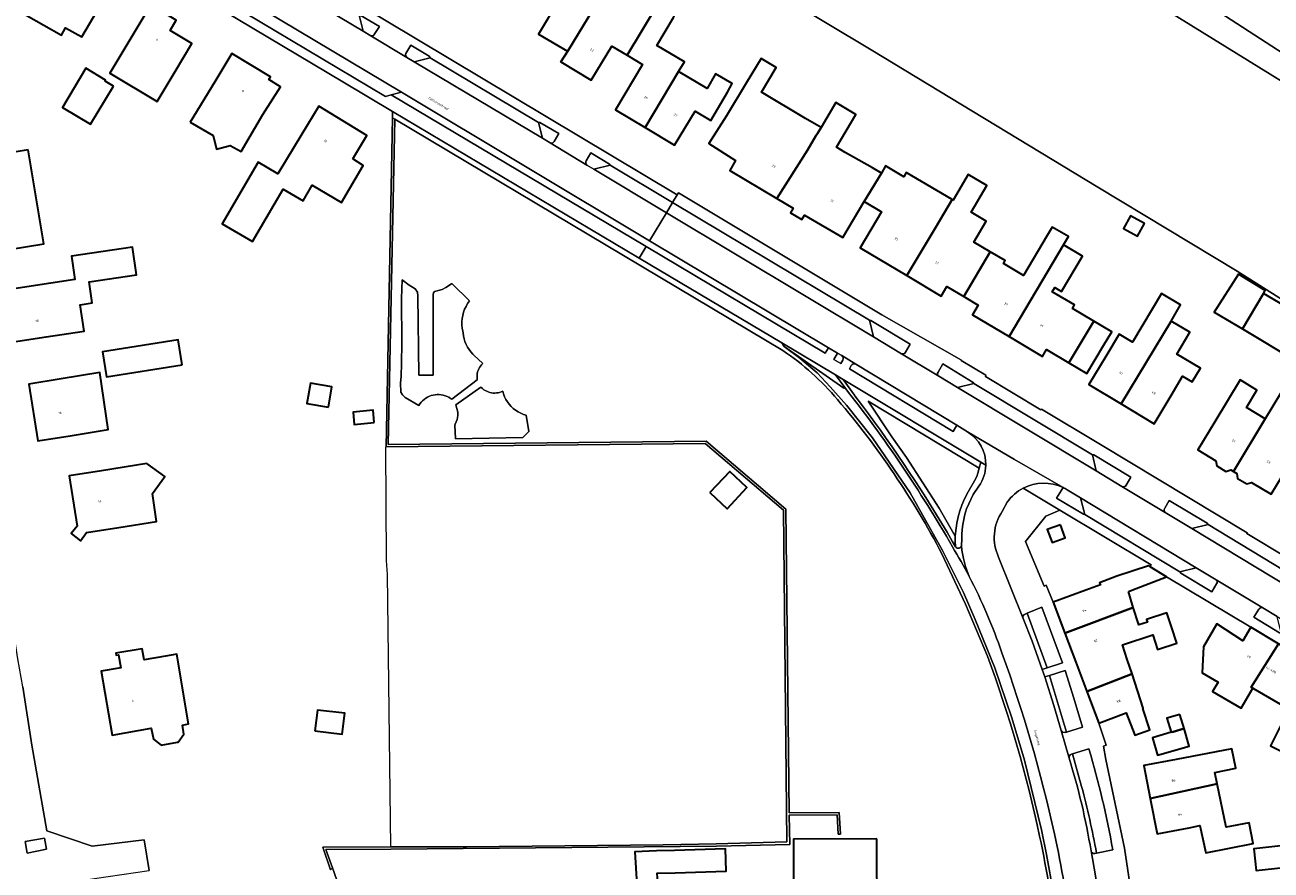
# Model space of a CAD drawing. Header units: metres. Extents: x 197700 to 204338, y 317132 to 325229.
# Tile 389 of 656: x 200008 to 200198, y 320009 to 320138. Entities that reach past the tile are written whole.
import ezdxf
from ezdxf.enums import TextEntityAlignment as Align

# ---------------------------------------------------------------- set-up
doc = ezdxf.new("R2010")
doc.units = ezdxf.units.M
for name, color, linetype, lineweight in [('B-WE-GR-BEPLANTING_CULTUUR_BODEMBEDEKKER-GV', 90, 'Continuous', 18), ('B-WE-GR-BEPLANTING_CULTUUR_BOSPLANTSOEN-GV', 90, 'Continuous', 18), ('B-WE-GR-BEPLANTING_CULTUUR_HEESTERS-GV', 90, 'Continuous', 18), ('B-WE-GR-BEPLANTING_CULTUUR_VASTE PLANTENVAK-GV', 90, 'Continuous', 18), ('B-WE-IE-TERREINAFSCHEIDING_KUNSTMATIG_HEKWERK-G', 20, 'IE-TERREINAFSCHEIDING-KUNSTMATIG', 18), ('B-WE-OG-BEBOUWING-GV', 7, 'Continuous', 35), ('B-WE-OG-BEBOUWING-T18', 10, 'Continuous', 18), ('B-WE-OG-TERREIN_CULTUURSCHEIDING-GV', 7, 'Continuous', 18), ('B-WE-OG-TERREIN_ERF-GV', 7, 'Continuous', 18), ('B-WE-OG-TOPOGRAFIE-T18', 10, 'Continuous', 18), ('B-WE-OG-WATER_GREPPEL-GV', 160, 'Continuous', 18), ('B-WE-VH-VERHARDING_ASFALT-GV', 252, 'Continuous', 18), ('B-WE-VH-VERHARDING_OPEN-GV', 252, 'Continuous', 18), ('B-WE-VH-VERHARDING_SIERBESTRATING-GV', 252, 'Continuous', 18), ('B-WE-VH-VERHARDING_STRAATBAKSTEEN-GV', 252, 'Continuous', 18), ('B-WE-VH-VERHARDING_TEGEL-GV', 252, 'Continuous', 18)]:
    doc.layers.add(name, color=color, linetype=linetype, lineweight=lineweight)
doc.styles.add('NLCS-ISO-M200-T18', font='NLCS-ISO.ttf', dxfattribs={"height": 0.36})
doc.linetypes.add('IE-TERREINAFSCHEIDING-KUNSTMATIG', pattern='A,4,[82,NLCS.SHX,S=0.75,R=90,X=0,Y=0],4,-2', length=10)

msp = doc.modelspace()

# ---------------------------------------------------------------- linework, layer by layer
at = {"layer": 'B-WE-GR-BEPLANTING_CULTUUR_BODEMBEDEKKER-GV'}
msp.add_lwpolyline([(200011.327, 320014.342), (200008.384, 320013.819), (200008.707, 320012.069), (200011.641, 320012.631)], close=True, dxfattribs=at)
at = {"layer": 'B-WE-GR-BEPLANTING_CULTUUR_BOSPLANTSOEN-GV'}
for points in [[(200309.249, 320046.291), (200305.309, 320047.191), (200296.427, 320052.676), (200268.433, 320070.584), (200241.608, 320088.063), (200214.467, 320104.878), (200216.704, 320108.392), (200222.853, 320119.462), (200221.461, 320118.642), (200220.161, 320118.405), (200217.868, 320118.689), (200161.246, 320153.679)], [(200117.214, 320146.608), (200137.336, 320134.503), (200171.913, 320113.565), (200193.155, 320100.783), (200206.016, 320092.665), (200231.35, 320077.251), (200234.083, 320075.603), (200235.913, 320074.507), (200240.975, 320071.477), (200243.128, 320070.214), (200264.945, 320056.865), (200273.143, 320051.871), (200273.245, 320052.041), (200279.271, 320048.409), (200279.152, 320048.211), (200293.413, 320039.523), (200317.654, 320024.531)]]:
    msp.add_lwpolyline(points, dxfattribs=at)
at = {"layer": 'B-WE-GR-BEPLANTING_CULTUUR_HEESTERS-GV'}
for points in [[(200061.614, 320136.88), (200062.392, 320138.09), (200059.481, 320139.8), (200059.281, 320139.79), (200059.894, 320137.382), (200061.099, 320136.658)], [(200070.13, 320133.333), (200069.995, 320133.549), (200067.165, 320135.241), (200066.408, 320133.981)], [(200066.57, 320133.369), (200067.693, 320132.694), (200070.13, 320133.333)], [(200165.155, 320005.963), (200164.101, 320011.854), (200163.338, 320015.621), (200160.71, 320026.231), (200158.784, 320032.668), (200156.216, 320040.321), (200153.235, 320047.694), (200151.428, 320051.764), (200148.233, 320058.195), (200143.284, 320067.009), (200137.566, 320075.346), (200133.617, 320080.335), (200131.127, 320083.139), (200129.117, 320085.304), (200126.478, 320087.54), (200124.104, 320089.316), (200123.739, 320089.854), (200102.008, 320102.778), (200064.395, 320125.148), (200064.377, 320124.176), (200064.725, 320123.969), (200123.896, 320088.694)], [(200089.007, 320120.555), (200089.73, 320121.766), (200086.833, 320123.464), (200086.64, 320123.456), (200087.235, 320121.035)], [(200087.235, 320121.035), (200088.415, 320120.326)], [(200094.035, 320116.95), (200095.086, 320116.319), (200097.564, 320116.923), (200097.457, 320117.104), (200094.6, 320118.827), (200093.909, 320117.594)], [(200142.594, 320088.411), (200143.308, 320089.638), (200137.329, 320093.261), (200137.118, 320093.289), (200137.72, 320090.774)], [(200137.72, 320090.774), (200141.992, 320088.193)], [(200132.862, 320087.903), (200132.242, 320088.274), (200131.684, 320087.303), (200132.753, 320086.729), (200133.025, 320087.219)], [(200134.328, 320086.407), (200134.03, 320085.885), (200149.838, 320076.314), (200150.414, 320077.302), (200134.995, 320086.583)], [(200147.649, 320084.775), (200150.515, 320083.043), (200153.019, 320083.636), (200152.898, 320083.816), (200148.282, 320086.638), (200147.563, 320085.395)], [(200150.238, 320058.75), (200150.179, 320059.646), (200150.186, 320060.081), (200150.174, 320060.386), (200147.731, 320064.629), (200142.742, 320072.392), (200140.512, 320075.544), (200136.904, 320080.962), (200153.816, 320070.757), (200154.064, 320071.659), (200133.072, 320084.272), (200134.818, 320081.899), (200134.876, 320081.758), (200136.013, 320080.271)], [(200176.256, 320068.167), (200176.936, 320069.371), (200171.283, 320072.778), (200171.089, 320072.79), (200171.654, 320070.321), (200175.586, 320067.958)], [(200154.838, 320071.194), (200154.064, 320071.659), (200153.816, 320070.757), (200153.615, 320069.993), (200153.459, 320069.466), (200153.122, 320068.792), (200152.129, 320067.139), (200151.577, 320066.07), (200151.184, 320065.128), (200150.875, 320064.222), (200150.621, 320063.339), (200150.407, 320062.361), (200150.211, 320060.846), (200150.174, 320060.386), (200150.186, 320060.081), (200150.179, 320059.646), (200150.238, 320058.75)], [(200151.913, 320064.565), (200152.932, 320066.734), (200153.766, 320068.02)], [(200166.617, 320067.784), (200165.625, 320066.152), (200169.706, 320063.734), (200169.933, 320063.704), (200169.27, 320066.203)], [(200169.27, 320066.203), (200167.213, 320067.46)], [(200186.262, 320061.542), (200188.738, 320062.159), (200188.562, 320062.365), (200182.808, 320065.8), (200182.126, 320064.624)], [(200182.197, 320063.985), (200186.262, 320061.542)], [(200149.715, 320059.631), (200150.238, 320058.75)], [(200151.128, 320058.95), (200151.147, 320059.224), (200151.18, 320059.671), (200151.186, 320060.169)], [(200148.155, 320057.674), (200151.737, 320050.011), (200155.104, 320042.089)], [(200189.947, 320053.745), (200186.917, 320055.57), (200184.425, 320054.931), (200184.541, 320054.748), (200189.278, 320051.908), (200190.008, 320053.113)], [(200196.463, 320049.225), (200195.694, 320048.025), (200199.624, 320045.647), (200199.845, 320045.619), (200199.27, 320048.127)], [(200199.27, 320048.127), (200197.051, 320049.464)], [(200170.564, 320027.933), (200168.04, 320027.166), (200169.436, 320022.222)], [(200171.705, 320012.065), (200174.192, 320012.573)]]:
    msp.add_lwpolyline(points, dxfattribs=at)
for points in [[(200061.099, 320136.658, 0.3809432), (200061.614, 320136.88)], [(200066.408, 320133.981, 0.2590524), (200066.57, 320133.369)], [(200088.415, 320120.326, 0.4075357), (200089.007, 320120.555)], [(200093.909, 320117.594, 0.4190135), (200094.035, 320116.95)], [(200123.896, 320088.694, -0.0684476), (200132.229, 320081.202)], [(200133.025, 320087.219, 0.3635952), (200132.862, 320087.903)], [(200141.992, 320088.193, 0.3773783), (200142.594, 320088.411)], [(200134.995, 320086.583, 0.4209497), (200134.328, 320086.407)], [(200147.563, 320085.395, 0.3804842), (200147.649, 320084.775)], [(200132.229, 320081.202, -0.0556244), (200148.155, 320057.674)], [(200136.013, 320080.271, -0.0296675), (200149.715, 320059.631)], [(200153.766, 320068.02, 0.1498953), (200154.838, 320071.194)], [(200167.213, 320067.46, 0.0263542), (200166.617, 320067.784)], [(200175.586, 320067.958, 0.4015299), (200176.256, 320068.167)], [(200151.186, 320060.169, -0.076008), (200151.913, 320064.565)], [(200182.126, 320064.624, 0.3984976), (200182.197, 320063.985)], [(200150.238, 320058.75, 0.6967915), (200151.128, 320058.95)], [(200190.008, 320053.113, 0.4667008), (200189.947, 320053.745)], [(200197.051, 320049.464, 0.3911943), (200196.463, 320049.225)], [(200155.104, 320042.089, -0.0356922), (200163.041, 320014.63)], [(200174.192, 320012.573, 0.0262813), (200170.564, 320027.933)], [(200169.436, 320022.222, -0.021188), (200171.705, 320012.065)], [(200163.041, 320014.63, -0.0243559), (200165.693, 319998.355)]]:
    msp.add_lwpolyline(points, format="xyb", dxfattribs=at)
for points in [[(200103.053, 320104.525), (200130.359, 320088.268), (200130.869, 320089.096), (200103.59, 320105.423), (200065.75, 320128.07), (200064.197, 320127.658)], [(200064.128, 320013.001), (200053.748, 320012.971), (200054.952, 320009.497), (200055.242, 320009.787), (200054.24, 320012.622), (200064.129, 320012.651), (200113.771, 320013.126), (200124.943, 320013.391), (200124.846, 320017.838), (200132.161, 320017.89), (200132.314, 320014.926), (200132.664, 320014.944), (200132.494, 320018.242), (200124.842, 320018.188), (200124.355, 320064.495), (200112.184, 320074.855), (200063.735, 320074.347), (200064.725, 320123.969), (200064.377, 320124.176), (200063.421, 320073.994), (200112.056, 320074.504), (200124.007, 320064.331), (200124.526, 320013.769), (200113.744, 320013.476), (200105.626, 320013.306), (200075.662, 320013.022)], [(200161.152, 320048.613), (200164.168, 320040.308), (200166.532, 320041.064), (200163.361, 320049.529)], [(200164.523, 320039.136), (200167.139, 320030.515), (200169.583, 320031.257), (200168.24, 320035.68), (200166.929, 320039.908)]]:
    msp.add_lwpolyline(points, close=True, dxfattribs=at)
at = {"layer": 'B-WE-GR-BEPLANTING_CULTUUR_VASTE PLANTENVAK-GV'}
for points in [[(200065.873, 320099.473), (200065.753, 320096.634), (200065.832, 320089.822), (200065.742, 320086.779), (200065.682, 320084.71), (200065.613, 320083.779), (200065.678, 320082.339), (200065.912, 320081.911), (200066.339, 320081.538), (200068.394, 320080.321), (200068.566, 320080.576), (200068.76, 320080.815), (200068.975, 320081.036), (200069.208, 320081.236), (200069.459, 320081.415), (200069.724, 320081.571), (200070.003, 320081.702), (200070.292, 320081.808), (200070.589, 320081.888), (200070.892, 320081.941), (200071.199, 320081.966), (200071.507, 320081.965), (200071.813, 320081.935), (200072.116, 320081.879), (200072.412, 320081.795), (200072.7, 320081.685), (200072.977, 320081.551), (200073.24, 320081.392), (200073.419, 320081.264), (200077.314, 320084.237), (200077.282, 320084.476), (200077.27, 320084.717), (200077.281, 320084.957), (200077.313, 320085.196), (200077.366, 320085.431), (200077.44, 320085.661), (200077.534, 320085.882), (200077.648, 320086.095), (200077.78, 320086.296), (200077.93, 320086.485), (200078.096, 320086.66), (200078.152, 320086.713), (200076.775, 320087.984), (200076.626, 320088.128), (200076.322, 320088.464), (200076.049, 320088.827), (200075.809, 320089.212), (200075.605, 320089.617), (200075.437, 320090.038), (200075.308, 320090.473), (200075.219, 320090.918), (200075.169, 320091.369), (200075.105, 320091.618), (200075.015, 320092.099), (200074.969, 320092.585), (200074.966, 320093.074), (200075.007, 320093.561), (200075.091, 320094.043), (200075.218, 320094.515), (200075.387, 320094.974), (200075.596, 320095.416), (200075.844, 320095.837), (200076.128, 320096.235), (200073.48, 320098.834), (200073.359, 320098.862), (200072.538, 320098.292), (200071.937, 320097.998), (200070.797, 320097.695), (200070.642, 320097.484), (200070.581, 320097.239), (200070.607, 320084.913), (200068.403, 320084.926), (200068.23, 320097.035), (200068.205, 320097.582), (200067.859, 320098.093), (200067.457, 320098.34), (200066.903, 320098.669)], [(200081.186, 320082.489), (200080.955, 320082.387), (200080.715, 320082.307), (200080.47, 320082.248), (200080.22, 320082.211), (200079.968, 320082.197), (200079.716, 320082.205), (200079.465, 320082.236), (200079.219, 320082.289), (200078.977, 320082.364), (200078.744, 320082.46), (200078.52, 320082.576), (200078.308, 320082.712), (200078.108, 320082.867), (200077.923, 320083.039), (200077.856, 320083.109), (200074.05, 320080.401), (200074.369, 320079.272), (200074.335, 320078.796), (200074.239, 320078.143), (200073.961, 320077.446), (200073.88, 320077.3), (200074.012, 320075.224), (200084.241, 320075.426), (200085.187, 320076.345), (200084.777, 320078.804), (200084.772, 320078.805), (200084.343, 320078.941), (200083.928, 320079.115), (200083.531, 320079.324), (200083.154, 320079.569), (200082.8, 320079.846), (200082.472, 320080.154), (200082.173, 320080.49), (200081.906, 320080.851), (200081.671, 320081.235), (200081.472, 320081.638), (200081.31, 320082.057)], [(200153.816, 320070.757), (200136.904, 320080.962), (200140.512, 320075.544), (200142.742, 320072.392), (200147.731, 320064.629), (200150.174, 320060.386), (200150.211, 320060.846), (200150.407, 320062.361), (200150.621, 320063.339), (200150.875, 320064.222), (200151.184, 320065.128), (200151.577, 320066.07), (200152.129, 320067.139), (200153.122, 320068.792), (200153.459, 320069.466), (200153.615, 320069.993)]]:
    msp.add_lwpolyline(points, close=True, dxfattribs=at)
at = {"layer": 'B-WE-IE-TERREINAFSCHEIDING_KUNSTMATIG_HEKWERK-G'}
for points in [[(200231.35, 320077.251), (200206.016, 320092.665), (200193.155, 320100.783), (200171.913, 320113.565), (200137.336, 320134.503), (200117.214, 320146.608)], [(200063.421, 320073.994), (200064.377, 320124.176)], [(200064.377, 320124.176), (200064.395, 320125.148)], [(200064.725, 320123.969), (200064.377, 320124.176)], [(200123.896, 320088.694), (200064.725, 320123.969)], [(200064.128, 320013.001), (200063.611, 320054.556), (200063.49, 320056.674), (200063.35, 320073.993), (200063.421, 320073.994)], [(200063.421, 320073.994), (200112.056, 320074.504), (200124.007, 320064.331), (200124.526, 320013.769), (200113.744, 320013.476), (200105.626, 320013.306), (200075.662, 320013.022), (200064.128, 320013.001)], [(200155.104, 320042.089), (200151.737, 320050.011), (200148.155, 320057.674)]]:
    msp.add_lwpolyline(points, dxfattribs=at)
for points in [[(200132.229, 320081.202, 0.0684476), (200123.896, 320088.694)], [(200148.155, 320057.674, 0.0556244), (200132.229, 320081.202)], [(200163.041, 320014.63, 0.0356922), (200155.104, 320042.089)], [(200165.693, 319998.355, 0.0243559), (200163.041, 320014.63)]]:
    msp.add_lwpolyline(points, format="xyb", dxfattribs=at)
at = {"layer": 'B-WE-OG-BEBOUWING-GV'}
for points in [[(200010.028, 320142.378), (200008.548, 320139.836), (200013.937, 320136.789), (200014.553, 320137.88), (200017.001, 320136.496), (200019.349, 320140.473), (200021.891, 320144.779), (200015.698, 320148.435), (200014.09, 320145.799), (200012.544, 320146.699)], [(200087.235, 320143.627), (200089.752, 320142.123), (200086.667, 320136.918), (200091.058, 320134.315), (200090.049, 320132.693), (200091.163, 320134.422), (200095.019, 320140.782), (200096.105, 320142.586), (200096.539, 320143.301), (200096.62, 320143.439), (200097.575, 320145.054), (200093.401, 320147.522), (200090.902, 320149), (200090.578, 320149.192), (200089.074, 320146.674)], [(200100.141, 320133.69), (200104.797, 320141.403), (200102.14, 320142.975), (200100.884, 320140.851), (200096.62, 320143.439), (200096.539, 320143.301), (200096.105, 320142.586), (200095.019, 320140.782), (200091.163, 320134.422), (200090.049, 320132.693), (200094.667, 320129.895), (200097.807, 320135.078)], [(200031.246, 320131.206), (200033.817, 320135.494), (200030.475, 320137.498), (200031.389, 320139.052), (200027.524, 320141.369), (200024.953, 320137.081), (200021.298, 320130.985), (200028.518, 320126.656)], [(200104.797, 320141.403), (200100.141, 320133.69), (200102.5, 320132.288), (200098.38, 320125.361), (200102.905, 320122.67), (200108.011, 320131.211), (200108.903, 320132.696), (200104.683, 320135.192), (200107.205, 320139.457), (200107.434, 320139.843)], [(200033.547, 320123.485), (200037.058, 320121.462), (200037.579, 320119.382), (200039.653, 320119.966), (200041.322, 320119.004), (200044.632, 320124.643), (200047.294, 320128.875), (200045.531, 320129.984), (200045.766, 320130.389), (200039.878, 320133.95), (200037.29, 320129.672)], [(200115.285, 320124.477), (200112.591, 320120.265), (200116.68, 320117.65), (200115.788, 320116.113), (200122.984, 320111.845), (200127.63, 320119.246), (200128.941, 320121.434), (200129.176, 320121.779), (200129.711, 320122.683), (200127.353, 320124.077), (200120.637, 320128.049), (200122.886, 320131.853), (200120.594, 320133.208), (200118.298, 320129.432)], [(200021.837, 320129.004), (200020.567, 320129.766), (200020.652, 320129.908), (200017.647, 320131.711), (200014.061, 320125.739), (200018.336, 320123.173)], [(200102.905, 320122.67), (200107.399, 320119.998), (200110.507, 320125.191), (200112.909, 320123.757), (200115.471, 320128.05), (200116.189, 320129.369), (200113.644, 320130.874), (200112.332, 320128.655), (200108.011, 320131.211)], [(200058.316, 320117.907), (200060.483, 320121.487), (200053.141, 320125.928), (200050.552, 320121.65), (200046.918, 320115.646), (200043.902, 320117.402), (200038.437, 320108.018), (200043.06, 320105.326), (200046.326, 320110.934), (200047.705, 320113.301), (200050.749, 320111.528), (200052.127, 320113.895), (200056.632, 320111.271), (200059.92, 320116.915)], [(200122.984, 320111.845), (200125.473, 320110.368), (200125.072, 320109.697), (200126.792, 320108.663), (200127.19, 320109.344), (200133.024, 320105.903), (200136.275, 320111.416), (200138.913, 320115.715), (200137.58, 320116.513), (200133.405, 320118.86), (200132.048, 320119.663), (200135.015, 320124.679), (200131.96, 320126.486), (200129.711, 320122.683), (200129.176, 320121.779), (200128.941, 320121.434), (200127.63, 320119.246)], [(200008.838, 320119.257), (200003.665, 320118.42), (199998.729, 320117.622), (199999.527, 320112.69), (199998.771, 320112.568), (199999.49, 320108.125), (200000.224, 320108.243), (200001.024, 320103.304), (200005.96, 320104.102), (200011.257, 320104.958)], [(200142.811, 320100.1), (200147.208, 320107.486), (200149.72, 320111.686), (200142.715, 320115.829), (200142.334, 320115.184), (200139.567, 320116.821), (200138.913, 320115.715), (200136.275, 320111.416), (200138.924, 320109.818), (200135.671, 320104.342)], [(200149.72, 320111.686), (200147.208, 320107.486), (200142.811, 320100.1), (200148.049, 320096.988), (200148.91, 320098.455), (200151.461, 320096.922), (200155.497, 320103.741), (200153.024, 320105.204), (200154.912, 320108.396), (200152.6, 320109.763), (200155.015, 320113.845), (200152.161, 320115.533), (200149.843, 320111.613)], [(200179.035, 320108.057), (200176.884, 320109.219), (200175.833, 320107.275), (200177.984, 320106.112)], [(200151.461, 320096.922), (200153.67, 320095.595), (200152.806, 320094.143), (200158.385, 320090.822), (200166.663, 320104.779), (200167.417, 320106.054), (200164.951, 320107.512), (200164.197, 320106.237), (200160.591, 320100.14), (200157.522, 320101.955), (200157.78, 320102.391), (200155.497, 320103.741)], [(200008.63, 320098.397), (200003.686, 320097.649), (200004.287, 320093.682), (200006.033, 320093.945), (200006.63, 320090.001), (200011.571, 320090.749), (200017.381, 320091.628), (200016.787, 320095.657), (200018.623, 320095.928), (200018.148, 320099.147), (200025.361, 320100.213), (200024.739, 320104.421), (200015.447, 320103.048), (200015.97, 320099.507)], [(200167.471, 320086.818), (200171.297, 320093.17), (200168.035, 320095.099), (200168.349, 320095.63), (200164.955, 320097.638), (200165.343, 320098.294), (200166.391, 320097.674), (200169.575, 320103.057), (200166.663, 320104.779), (200158.385, 320090.822), (200163.492, 320087.781), (200164.111, 320088.84)], [(200193.948, 320091.984), (200197.16, 320097.374), (200197.398, 320097.826), (200193.348, 320100.344), (200189.648, 320094.547)], [(200173.126, 320087.771), (200170.56, 320083.48), (200175.458, 320080.552), (200183.077, 320093.163), (200184.54, 320095.643), (200181.601, 320097.377), (200177.219, 320089.946), (200175.154, 320091.163)], [(200197.16, 320097.374), (200193.948, 320091.984), (200202.261, 320087.029), (200205.296, 320092.58)], [(200171.297, 320093.17), (200167.471, 320086.818), (200170.215, 320085.166), (200172.793, 320089.45), (200174.052, 320091.541)], [(200183.085, 320081.818), (200184.84, 320084.754), (200186.316, 320083.884), (200187.559, 320085.992), (200183.98, 320088.103), (200185.961, 320091.462), (200183.077, 320093.163), (200175.458, 320080.552), (200180.519, 320077.526)], [(200032.325, 320086.506), (200031.717, 320090.33), (200020.158, 320088.493), (200020.766, 320084.669)], [(200015.234, 320075.689), (200021.04, 320076.62), (200019.763, 320085.314), (200013.876, 320084.37), (200008.939, 320083.578), (200010.331, 320074.902)], [(200054.629, 320080.053), (200055.162, 320083.168), (200051.878, 320083.73), (200051.345, 320080.614)], [(200197.41, 320078.264), (200194.565, 320079.979), (200196.176, 320082.652), (200193.598, 320084.206), (200189.738, 320077.802), (200187.157, 320073.52), (200189.901, 320071.867), (200190.042, 320071.099), (200191.435, 320070.26), (200192.179, 320070.494), (200192.607, 320070.236)], [(200197.41, 320078.264), (200192.607, 320070.236), (200193.078, 320069.952), (200193.219, 320069.185), (200194.612, 320068.346), (200195.356, 320068.579), (200198.329, 320066.787), (200200.91, 320071.07), (200202.894, 320074.363), (200205.601, 320072.73), (200209.663, 320079.469), (200206.667, 320081.275), (200205.194, 320078.832), (200199.737, 320082.123)], [(200061.597, 320077.683), (200061.414, 320079.598), (200058.378, 320079.307), (200058.561, 320077.393)], [(200022.684, 320061.699), (200028.421, 320062.603), (200027.822, 320066.888), (200029.683, 320069.451), (200026.913, 320071.462), (200020.025, 320070.361), (200015.088, 320069.572), (200016.311, 320061.915), (200015.39, 320060.765), (200016.84, 320059.668), (200017.714, 320060.916)], [(200112.778, 320067.013), (200115.389, 320064.565), (200118.405, 320067.782), (200115.795, 320070.23)], [(200166.223, 320062.112), (200164.213, 320061.371), (200164.943, 320059.388), (200166.953, 320060.128)], [(200176.567, 320051.945), (200177.731, 320052.397), (200182.373, 320054.196), (200179.88, 320055.72), (200179.824, 320055.755), (200179.619, 320055.853), (200174.833, 320054.284), (200172.186, 320053.259), (200172.295, 320052.963), (200170.075, 320052.145), (200165.083, 320050.306), (200166.864, 320045.601), (200177.32, 320049.487)], [(200177.32, 320049.487), (200166.864, 320045.601), (200168.543, 320041.165), (200170.23, 320036.706), (200177.122, 320039.368), (200176.4, 320041.572), (200175.674, 320043.79), (200180.298, 320045.332), (200181.026, 320043.108), (200183.955, 320044.067), (200183.198, 320046.378), (200182.442, 320048.689), (200179.336, 320047.672), (200179.462, 320047.286), (200178.179, 320046.866)], [(200195.522, 320037.196), (200195.292, 320037.34), (200199.453, 320043.985), (200195.254, 320046.494), (200194.002, 320044.398), (200190.037, 320047.026), (200188.034, 320043.515), (200187.827, 320039.542), (200190.239, 320038.101), (200189.386, 320036.674), (200193.749, 320034.142)], [(200199.453, 320043.985), (200195.292, 320037.34), (200195.522, 320037.196), (200203.762, 320032.415), (200205.143, 320034.725), (200207.723, 320039.043)], [(200031.623, 320028.948), (200031.73, 320028.99), (200032.587, 320030.168), (200032.348, 320031.586), (200033.285, 320031.744), (200031.492, 320042.364), (200029.783, 320042.075), (200026.523, 320041.503), (200026.242, 320043.215), (200022.221, 320042.524), (200022.271, 320042.228), (200022.616, 320042.287), (200022.955, 320040.316), (200019.959, 320039.801), (200021.633, 320030.061), (200027.616, 320031.089), (200027.944, 320029.406), (200029.128, 320028.524)], [(200172.061, 320031.867), (200176.245, 320033.426), (200177.53, 320030.036), (200179.842, 320030.874), (200178.76, 320034.112), (200178.834, 320034.137), (200177.122, 320039.368), (200170.23, 320036.706)], [(200052.55, 320030.691), (200056.727, 320030.192), (200057.106, 320033.366), (200052.929, 320033.865)], [(200184.435, 320033.194), (200182.453, 320032.619), (200183.076, 320030.471), (200183.4, 320030.565), (200185.058, 320031.046)], [(200183.4, 320030.565), (200183.076, 320030.471), (200180.253, 320029.653), (200181.031, 320026.972), (200185.835, 320028.365), (200185.058, 320031.046)], [(200200.271, 320027.411), (200201.91, 320030.257), (200199.697, 320031.366), (200198.211, 320028.43)], [(200179.905, 320020.394), (200190.123, 320022.633), (200189.756, 320024.34), (200192.958, 320025.027), (200192.341, 320027.972), (200183.853, 320026.337), (200178.943, 320025.391)], [(200190.123, 320022.633), (200179.905, 320020.394), (200180.947, 320014.984), (200185.854, 320015.929), (200187.483, 320016.243), (200188.365, 320012.115), (200195.591, 320013.507), (200194.982, 320016.669), (200191.501, 320015.999)], [(200138.24, 320014.212), (200125.519, 320014.191), (200125.538, 320002.093), (200138.259, 320002.113)], [(200203.908, 320010.243), (200203.545, 320013.571), (200195.702, 320012.715), (200196.065, 320009.388)], [(200104.643, 320012.383), (200101.352, 320012.244), (200101.902, 320003.077), (200105.115, 320003.283), (200104.745, 320008.982), (200107.488, 320009.059), (200115.277, 320009.291), (200115.175, 320012.698), (200107.386, 320012.467)]]:
    msp.add_lwpolyline(points, close=True, dxfattribs=at)
at = {"layer": 'B-WE-OG-TERREIN_CULTUURSCHEIDING-GV'}
for points in [[(200137.038, 320181.151), (200136.303, 320183.246), (200135.592, 320185.169), (200129.885, 320177.688), (200129.524, 320176.295), (200129.864, 320174.961), (200130.624, 320173.872), (200131.823, 320172.93), (200161.246, 320153.679), (200217.868, 320118.689), (200220.161, 320118.405), (200221.461, 320118.642), (200222.853, 320119.462), (200223.661, 320120.72), (200233.99, 320138.799), (200229.948, 320137.522), (200229.383, 320135.548), (200221.318, 320121.513), (200220.308, 320121.374), (200219.303, 320121.556), (200186.192, 320143.069), (200134.38, 320176.138), (200134.276, 320176.891), (200134.488, 320177.369)], [(200133.352, 320083.023), (200131.905, 320084.998), (200123.739, 320089.854), (200124.104, 320089.316), (200133.215, 320082.919)]]:
    msp.add_lwpolyline(points, close=True, dxfattribs=at)
msp.add_lwpolyline([(200186.192, 320143.069), (200219.303, 320121.556), (200220.308, 320121.374), (200221.318, 320121.513), (200229.383, 320135.548), (200229.948, 320137.522), (200229.797, 320137.474), (200229.019, 320139.924)], dxfattribs=at)
at = {"layer": 'B-WE-OG-TERREIN_ERF-GV'}
for points in [[(199994.109, 320180.403), (200107.788, 320112.439), (200107.971, 320112.715), (200138.971, 320094.132), (200151.104, 320087.235), (200151.095, 320087.147), (200154.852, 320084.947), (200154.771, 320084.736), (200163.238, 320079.648), (200163.317, 320079.752), (200172.298, 320074.363), (200194.674, 320060.877), (200194.616, 320060.77), (200200.898, 320057.046), (200214.797, 320048.673), (200214.766, 320048.614), (200221.889, 320044.266), (200233.555, 320037.144), (200233.633, 320037.301), (200265.11, 320018.186), (200303.22, 319995.088), (200307.308, 319992.61)], [(200055.907, 320007.907), (200055.242, 320009.787), (200054.952, 320009.497), (200053.748, 320012.971), (200064.128, 320013.001), (200075.662, 320013.022), (200105.626, 320013.306), (200113.744, 320013.476), (200124.526, 320013.769), (200124.007, 320064.331), (200112.056, 320074.504), (200063.421, 320073.994), (200064.377, 320124.176), (200064.395, 320125.148), (200056.812, 320129.658), (200027.045, 320147.452)], [(200230.047, 320047.813), (200225.635, 320050.465), (200226.279, 320051.536), (200221.779, 320054.241), (200225.231, 320059.985), (200231.931, 320056.055), (200240.975, 320071.477), (200235.913, 320074.507), (200234.083, 320075.603), (200232.637, 320073.204), (200229.904, 320074.851), (200231.35, 320077.251), (200206.016, 320092.665), (200193.155, 320100.783), (200171.913, 320113.565), (200137.336, 320134.503), (200117.214, 320146.608)], [(200107.205, 320139.457), (200104.683, 320135.192), (200108.903, 320132.696), (200108.011, 320131.211), (200112.332, 320128.655), (200113.644, 320130.874), (200116.189, 320129.369), (200115.471, 320128.05), (200112.909, 320123.757), (200110.507, 320125.191), (200107.399, 320119.998), (200102.905, 320122.67), (200098.38, 320125.361), (200102.5, 320132.288), (200100.141, 320133.69), (200097.807, 320135.078), (200094.667, 320129.895), (200090.049, 320132.693), (200091.058, 320134.315), (200086.667, 320136.918), (200089.752, 320142.123)], [(200203.762, 320032.415), (200195.522, 320037.196), (200193.749, 320034.142), (200189.386, 320036.674), (200190.239, 320038.101), (200187.827, 320039.542), (200188.034, 320043.515), (200190.037, 320047.026), (200194.002, 320044.398), (200195.254, 320046.494), (200182.373, 320054.196), (200177.731, 320052.397), (200176.567, 320051.945), (200177.32, 320049.487), (200178.179, 320046.866), (200179.462, 320047.286), (200179.336, 320047.672), (200182.442, 320048.689), (200183.198, 320046.378), (200183.955, 320044.067), (200181.026, 320043.108), (200180.298, 320045.332), (200175.674, 320043.79), (200176.4, 320041.572), (200177.122, 320039.368), (200178.834, 320034.137), (200178.76, 320034.112), (200179.842, 320030.874), (200177.53, 320030.036), (200176.245, 320033.426), (200172.061, 320031.867), (200173.202, 320028.499), (200172.78, 320028.363), (200173.146, 320026.315), (200175.979, 320012.8), (200178.222, 319997.843)], [(200008.051, 320037.419), (200009.426, 320028.524), (200011.706, 320015.44), (200018.576, 320013.119), (200026.511, 320014.097), (200027.315, 320009.39)], [(200200.271, 320027.411), (200198.211, 320028.43), (200199.697, 320031.366)]]:
    msp.add_lwpolyline(points, dxfattribs=at)
for points in [[(200008.548, 320139.836), (200010.028, 320142.378), (200012.544, 320146.699), (200014.09, 320145.799), (200015.698, 320148.435), (200021.891, 320144.779), (200019.349, 320140.473), (200017.001, 320136.496), (200014.553, 320137.88), (200013.937, 320136.789)], [(200024.953, 320137.081), (200027.524, 320141.369), (200031.389, 320139.052), (200030.475, 320137.498), (200033.817, 320135.494), (200031.246, 320131.206), (200028.518, 320126.656), (200021.298, 320130.985)], [(200044.632, 320124.643), (200041.322, 320119.004), (200039.653, 320119.966), (200037.579, 320119.382), (200037.058, 320121.462), (200033.547, 320123.485), (200037.29, 320129.672), (200039.878, 320133.95), (200045.766, 320130.389), (200045.531, 320129.984), (200047.294, 320128.875)], [(200167.471, 320086.818), (200164.111, 320088.84), (200163.492, 320087.781), (200158.385, 320090.822), (200152.806, 320094.143), (200153.67, 320095.595), (200151.461, 320096.922), (200148.91, 320098.455), (200148.049, 320096.988), (200142.811, 320100.1), (200135.671, 320104.342), (200138.924, 320109.818), (200136.275, 320111.416), (200133.024, 320105.903), (200127.19, 320109.344), (200126.792, 320108.663), (200125.072, 320109.697), (200125.473, 320110.368), (200122.984, 320111.845), (200115.788, 320116.113), (200116.68, 320117.65), (200112.591, 320120.265), (200115.285, 320124.477), (200118.298, 320129.432), (200120.594, 320133.208), (200122.886, 320131.853), (200120.637, 320128.049), (200127.353, 320124.077), (200129.711, 320122.683), (200131.96, 320126.486), (200135.015, 320124.679), (200132.048, 320119.663), (200133.405, 320118.86), (200137.58, 320116.513), (200138.913, 320115.715), (200139.567, 320116.821), (200142.334, 320115.184), (200142.715, 320115.829), (200149.72, 320111.686), (200149.843, 320111.613), (200152.161, 320115.533), (200155.015, 320113.845), (200152.6, 320109.763), (200154.912, 320108.396), (200153.024, 320105.204), (200155.497, 320103.741), (200157.78, 320102.391), (200157.522, 320101.955), (200160.591, 320100.14), (200164.197, 320106.237), (200164.951, 320107.512), (200167.417, 320106.054), (200166.663, 320104.779), (200169.575, 320103.057), (200166.391, 320097.674), (200165.343, 320098.294), (200164.955, 320097.638), (200168.349, 320095.63), (200168.035, 320095.099), (200171.297, 320093.17), (200174.052, 320091.541), (200172.793, 320089.45), (200170.215, 320085.166)], [(200020.567, 320129.766), (200021.837, 320129.004), (200018.336, 320123.173), (200014.061, 320125.739), (200017.647, 320131.711), (200020.652, 320129.908)], [(200050.552, 320121.65), (200053.141, 320125.928), (200060.483, 320121.487), (200058.316, 320117.907), (200059.92, 320116.915), (200056.632, 320111.271), (200052.127, 320113.895), (200050.749, 320111.528), (200047.705, 320113.301), (200046.326, 320110.934), (200043.06, 320105.326), (200038.437, 320108.018), (200043.902, 320117.402), (200046.918, 320115.646)], [(200003.665, 320118.42), (200008.838, 320119.257), (200011.257, 320104.958), (200005.96, 320104.102), (200001.024, 320103.304), (200000.224, 320108.243), (199999.49, 320108.125), (199998.771, 320112.568), (199999.527, 320112.69), (199998.729, 320117.622)], [(200179.035, 320108.057), (200177.984, 320106.112), (200175.833, 320107.275), (200176.884, 320109.219)], [(200011.571, 320090.749), (200006.63, 320090.001), (200006.033, 320093.945), (200004.287, 320093.682), (200003.686, 320097.649), (200008.63, 320098.397), (200015.97, 320099.507), (200015.447, 320103.048), (200024.739, 320104.421), (200025.361, 320100.213), (200018.148, 320099.147), (200018.623, 320095.928), (200016.787, 320095.657), (200017.381, 320091.628)], [(200197.16, 320097.374), (200205.296, 320092.58), (200202.261, 320087.029), (200193.948, 320091.984), (200189.648, 320094.547), (200193.348, 320100.344), (200197.398, 320097.826)], [(200175.458, 320080.552), (200170.56, 320083.48), (200173.126, 320087.771), (200175.154, 320091.163), (200177.219, 320089.946), (200181.601, 320097.377), (200184.54, 320095.643), (200183.077, 320093.163), (200185.961, 320091.462), (200183.98, 320088.103), (200187.559, 320085.992), (200186.316, 320083.884), (200184.84, 320084.754), (200183.085, 320081.818), (200180.519, 320077.526)], [(200032.325, 320086.506), (200020.766, 320084.669), (200020.158, 320088.493), (200031.717, 320090.33)], [(200021.04, 320076.62), (200015.234, 320075.689), (200010.331, 320074.902), (200008.939, 320083.578), (200013.876, 320084.37), (200019.763, 320085.314)], [(200051.878, 320083.73), (200055.162, 320083.168), (200054.629, 320080.053), (200051.345, 320080.614)], [(200193.598, 320084.206), (200196.176, 320082.652), (200194.565, 320079.979), (200197.41, 320078.264), (200199.737, 320082.123), (200205.194, 320078.832), (200206.667, 320081.275), (200209.663, 320079.469), (200205.601, 320072.73), (200202.894, 320074.363), (200200.91, 320071.07), (200198.329, 320066.787), (200195.356, 320068.579), (200194.612, 320068.346), (200193.219, 320069.185), (200193.078, 320069.952), (200192.607, 320070.236), (200192.179, 320070.494), (200191.435, 320070.26), (200190.042, 320071.099), (200189.901, 320071.867), (200187.157, 320073.52), (200189.738, 320077.802)], [(200061.597, 320077.683), (200058.561, 320077.393), (200058.378, 320079.307), (200061.414, 320079.598)], [(200028.421, 320062.603), (200022.684, 320061.699), (200017.714, 320060.916), (200016.84, 320059.668), (200015.39, 320060.765), (200016.311, 320061.915), (200015.088, 320069.572), (200020.025, 320070.361), (200026.913, 320071.462), (200029.683, 320069.451), (200027.822, 320066.888)], [(200112.778, 320067.013), (200115.795, 320070.23), (200118.405, 320067.782), (200115.389, 320064.565)], [(200179.619, 320055.853), (200179.824, 320055.755), (200179.88, 320055.72), (200180.051, 320056.024), (200166.135, 320064.339), (200163.967, 320063.428), (200160.879, 320059.54), (200163.728, 320052.777), (200164.015, 320052.898), (200165.083, 320050.306), (200170.075, 320052.145), (200172.295, 320052.963), (200172.186, 320053.259), (200174.833, 320054.284)], [(200166.223, 320062.112), (200166.953, 320060.128), (200164.943, 320059.388), (200164.213, 320061.371)], [(200026.242, 320043.215), (200026.523, 320041.503), (200029.783, 320042.075), (200031.492, 320042.364), (200033.285, 320031.744), (200032.348, 320031.586), (200032.587, 320030.168), (200031.73, 320028.99), (200031.623, 320028.948), (200029.128, 320028.524), (200027.944, 320029.406), (200027.616, 320031.089), (200021.633, 320030.061), (200019.959, 320039.801), (200022.955, 320040.316), (200022.616, 320042.287), (200022.271, 320042.228), (200022.221, 320042.524)], [(200052.55, 320030.691), (200052.929, 320033.865), (200057.106, 320033.366), (200056.727, 320030.192)], [(200182.453, 320032.619), (200184.435, 320033.194), (200185.058, 320031.046), (200185.835, 320028.365), (200181.031, 320026.972), (200180.253, 320029.653), (200183.076, 320030.471)], [(200179.905, 320020.394), (200178.943, 320025.391), (200183.853, 320026.337), (200192.341, 320027.972), (200192.958, 320025.027), (200189.756, 320024.34), (200190.123, 320022.633), (200191.501, 320015.999), (200194.982, 320016.669), (200195.591, 320013.507), (200188.365, 320012.115), (200187.483, 320016.243), (200185.854, 320015.929), (200180.947, 320014.984)], [(200203.908, 320010.243), (200196.065, 320009.388), (200195.702, 320012.715), (200203.545, 320013.571)]]:
    msp.add_lwpolyline(points, close=True, dxfattribs=at)
at = {"layer": 'B-WE-OG-WATER_GREPPEL-GV'}
msp.add_lwpolyline([(200133.352, 320083.023), (200133.215, 320082.919), (200124.104, 320089.316), (200126.478, 320087.54), (200129.117, 320085.304), (200131.127, 320083.139), (200133.617, 320080.335), (200137.566, 320075.346), (200143.284, 320067.009), (200148.233, 320058.195), (200151.428, 320051.764), (200153.235, 320047.694), (200156.216, 320040.321), (200158.784, 320032.668), (200160.71, 320026.231), (200163.338, 320015.621), (200164.101, 320011.854), (200165.155, 320005.963), (200165.875, 320001.075), (200166.03, 319999.66), (200166.137, 319998.631)], dxfattribs=at)
for points in [[(200149.749, 320058.772, 0.0360492), (200133.352, 320083.023)], [(200152.303, 320054.242, 0.0159841), (200149.749, 320058.772)], [(200157.27, 320042.608, 0.0389561), (200152.303, 320054.242)], [(200165.306, 320014.973, 0.0330664), (200157.27, 320042.608)], [(200167.86, 319999.7, 0.0247473), (200165.306, 320014.973)]]:
    msp.add_lwpolyline(points, format="xyb", dxfattribs=at)
at = {"layer": 'B-WE-VH-VERHARDING_ASFALT-GV'}
msp.add_lwpolyline([(200065.75, 320128.07), (200103.59, 320105.423), (200106.145, 320109.693), (200095.086, 320116.319), (200094.035, 320116.95), (200088.415, 320120.326), (200087.235, 320121.035), (200067.693, 320132.694), (200066.57, 320133.369), (200061.099, 320136.658), (200059.894, 320137.382), (200033.486, 320153.103), (200032.454, 320153.719), (199999.734, 320173.292), (199993.093, 320177.303), (199990.485, 320173.062), (200006.655, 320163.398), (200009.187, 320161.885), (200026.989, 320151.244), (200028.315, 320150.45), (200032.139, 320148.16), (200034.025, 320147.03)], close=True, dxfattribs=at)
at = {"layer": 'B-WE-VH-VERHARDING_OPEN-GV'}
for points in [[(200123.896, 320088.694), (200064.725, 320123.969), (200063.735, 320074.347), (200112.184, 320074.855), (200124.355, 320064.495), (200124.842, 320018.188), (200132.494, 320018.242), (200132.664, 320014.944), (200132.314, 320014.926), (200132.161, 320017.89), (200124.846, 320017.838), (200124.943, 320013.391), (200113.771, 320013.126), (200064.129, 320012.651), (200054.24, 320012.622), (200055.242, 320009.787), (200055.907, 320007.907)], [(200155.104, 320042.089), (200151.737, 320050.011), (200148.155, 320057.674)]]:
    msp.add_lwpolyline(points, dxfattribs=at)
for points in [[(200065.873, 320099.473), (200066.903, 320098.669), (200067.457, 320098.34), (200067.859, 320098.093), (200068.205, 320097.582), (200068.23, 320097.035), (200068.403, 320084.926), (200070.607, 320084.913), (200070.581, 320097.239), (200070.642, 320097.484), (200070.797, 320097.695), (200071.937, 320097.998), (200072.538, 320098.292), (200073.359, 320098.862), (200073.48, 320098.834), (200076.128, 320096.235), (200075.844, 320095.837), (200075.596, 320095.416), (200075.387, 320094.974), (200075.218, 320094.515), (200075.091, 320094.043), (200075.007, 320093.561), (200074.966, 320093.074), (200074.969, 320092.585), (200075.015, 320092.099), (200075.105, 320091.618), (200075.169, 320091.369), (200075.219, 320090.918), (200075.308, 320090.473), (200075.437, 320090.038), (200075.605, 320089.617), (200075.809, 320089.212), (200076.049, 320088.827), (200076.322, 320088.464), (200076.626, 320088.128), (200076.775, 320087.984), (200078.152, 320086.713), (200078.096, 320086.66), (200077.93, 320086.485), (200077.78, 320086.296), (200077.648, 320086.095), (200077.534, 320085.882), (200077.44, 320085.661), (200077.366, 320085.431), (200077.313, 320085.196), (200077.281, 320084.957), (200077.27, 320084.717), (200077.282, 320084.476), (200077.314, 320084.237), (200073.419, 320081.264), (200073.24, 320081.392), (200072.977, 320081.551), (200072.7, 320081.685), (200072.412, 320081.795), (200072.116, 320081.879), (200071.813, 320081.935), (200071.507, 320081.965), (200071.199, 320081.966), (200070.892, 320081.941), (200070.589, 320081.888), (200070.292, 320081.808), (200070.003, 320081.702), (200069.724, 320081.571), (200069.459, 320081.415), (200069.208, 320081.236), (200068.975, 320081.036), (200068.76, 320080.815), (200068.566, 320080.576), (200068.394, 320080.321), (200066.339, 320081.538), (200065.912, 320081.911), (200065.678, 320082.339), (200065.613, 320083.779), (200065.682, 320084.71), (200065.742, 320086.779), (200065.832, 320089.822), (200065.753, 320096.634)], [(200081.186, 320082.489), (200081.31, 320082.057), (200081.472, 320081.638), (200081.671, 320081.235), (200081.906, 320080.851), (200082.173, 320080.49), (200082.472, 320080.154), (200082.8, 320079.846), (200083.154, 320079.569), (200083.531, 320079.324), (200083.928, 320079.115), (200084.343, 320078.941), (200084.772, 320078.805), (200084.777, 320078.804), (200085.187, 320076.345), (200084.241, 320075.426), (200074.012, 320075.224), (200073.88, 320077.3), (200073.961, 320077.446), (200074.239, 320078.143), (200074.335, 320078.796), (200074.369, 320079.272), (200074.05, 320080.401), (200077.856, 320083.109), (200077.923, 320083.039), (200078.108, 320082.867), (200078.308, 320082.712), (200078.52, 320082.576), (200078.744, 320082.46), (200078.977, 320082.364), (200079.219, 320082.289), (200079.465, 320082.236), (200079.716, 320082.205), (200079.968, 320082.197), (200080.22, 320082.211), (200080.47, 320082.248), (200080.715, 320082.307), (200080.955, 320082.387)], [(200138.24, 320014.212), (200138.259, 320002.113), (200125.538, 320002.093), (200125.519, 320014.191)], [(200104.643, 320012.383), (200107.386, 320012.467), (200115.175, 320012.698), (200115.277, 320009.291), (200107.488, 320009.059), (200104.745, 320008.982), (200105.115, 320003.283), (200101.902, 320003.077), (200101.352, 320012.244)]]:
    msp.add_lwpolyline(points, close=True, dxfattribs=at)
for points in [[(200132.229, 320081.202, 0.0684476), (200123.896, 320088.694)], [(200148.155, 320057.674, 0.0556244), (200132.229, 320081.202)], [(200163.041, 320014.63, 0.0356922), (200155.104, 320042.089)], [(200165.693, 319998.355, 0.0243559), (200163.041, 320014.63)]]:
    msp.add_lwpolyline(points, format="xyb", dxfattribs=at)
at = {"layer": 'B-WE-VH-VERHARDING_SIERBESTRATING-GV'}
msp.add_lwpolyline([(200005.622, 320006.123), (200018.956, 320008.171), (200027.315, 320009.39), (200026.511, 320014.097), (200018.576, 320013.119), (200011.706, 320015.44), (200009.426, 320028.524), (200008.051, 320037.419), (200007.292, 320041.661), (200003.336, 320066.892), (200000.488, 320085.364), (199999.836, 320089.345), (199997.918, 320089.16), (200005.302, 320043.121), (200006.433, 320036.584), (200006.597, 320035.541)], dxfattribs=at)
msp.add_lwpolyline([(200011.327, 320014.342), (200011.641, 320012.631), (200008.707, 320012.069), (200008.384, 320013.819)], close=True, dxfattribs=at)
at = {"layer": 'B-WE-VH-VERHARDING_STRAATBAKSTEEN-GV'}
for points in [[(200093.909, 320117.594), (200094.6, 320118.827), (200097.457, 320117.104), (200097.564, 320116.923), (200107.072, 320111.242), (200107.788, 320112.439), (199994.109, 320180.403), (199992.889, 320185.265), (199990.471, 320185.679)], [(199992.488, 320177.659), (199993.093, 320177.303), (199999.734, 320173.292), (200002.184, 320173.908), (200031.913, 320156.185), (200032.117, 320156.165), (200034.884, 320154.489), (200034.847, 320154.403), (200059.281, 320139.79), (200059.481, 320139.8), (200062.392, 320138.09), (200061.614, 320136.88)], [(199987.393, 320170.058), (199997.181, 320164.357), (199999.125, 320163.207), (200000.77, 320162.248), (200000.791, 320162.272), (200026.743, 320146.962), (200027.045, 320147.452), (200056.812, 320129.658), (200064.395, 320125.148), (200102.008, 320102.778), (200103.053, 320104.525), (200064.197, 320127.658), (200063.301, 320127.421), (200034.645, 320144.564), (200034.436, 320144.563), (200030.809, 320146.735), (200031.517, 320147.939)], [(200061.099, 320136.658), (200066.57, 320133.369)], [(200066.408, 320133.981), (200067.165, 320135.241), (200069.995, 320133.549), (200070.13, 320133.333), (200086.64, 320123.456), (200086.833, 320123.464), (200089.73, 320121.766), (200089.007, 320120.555)], [(200088.415, 320120.326), (200094.035, 320116.95)], [(200220.99, 320042.762), (200221.889, 320044.266), (200214.766, 320048.614), (200214.797, 320048.673), (200200.898, 320057.046), (200194.616, 320060.77), (200194.674, 320060.877), (200172.298, 320074.363), (200163.317, 320079.752), (200163.238, 320079.648), (200154.771, 320084.736), (200154.852, 320084.947), (200151.095, 320087.147), (200151.104, 320087.235), (200138.971, 320094.132), (200107.971, 320112.715), (200107.788, 320112.439), (200107.072, 320111.242), (200137.118, 320093.289), (200137.329, 320093.261), (200143.308, 320089.638), (200142.594, 320088.411)], [(200150.515, 320083.043), (200147.649, 320084.775), (200141.992, 320088.193), (200137.72, 320090.774), (200106.145, 320109.693), (200103.59, 320105.423), (200130.869, 320089.096), (200132.242, 320088.274), (200132.862, 320087.903), (200134.995, 320086.583), (200150.414, 320077.302), (200152.033, 320076.275), (200159.186, 320072.069), (200166.617, 320067.784)], [(200133.025, 320087.219), (200132.753, 320086.729), (200131.684, 320087.303), (200132.242, 320088.274), (200130.869, 320089.096), (200130.359, 320088.268), (200103.053, 320104.525), (200102.008, 320102.778), (200123.739, 320089.854), (200131.905, 320084.998), (200133.072, 320084.272), (200154.064, 320071.659)], [(200134.995, 320086.583), (200132.862, 320087.903)], [(200141.992, 320088.193), (200147.649, 320084.775)], [(200152.033, 320076.275), (200150.414, 320077.302), (200149.838, 320076.314), (200134.03, 320085.885), (200134.328, 320086.407)], [(200147.563, 320085.395), (200148.282, 320086.638), (200152.898, 320083.816), (200153.019, 320083.636), (200171.089, 320072.79), (200171.283, 320072.778), (200176.936, 320069.371), (200176.256, 320068.167)], [(200136.013, 320080.271), (200134.876, 320081.758), (200134.818, 320081.899), (200133.072, 320084.272), (200131.905, 320084.998), (200133.352, 320083.023)], [(200167.213, 320067.46), (200169.27, 320066.203), (200186.917, 320055.57), (200189.947, 320053.745), (200197.051, 320049.464), (200199.27, 320048.127), (200217.902, 320036.863), (200220.346, 320040.951), (200212.239, 320045.859), (200210.909, 320046.664), (200186.262, 320061.542), (200182.197, 320063.985), (200175.586, 320067.958), (200171.654, 320070.321), (200150.515, 320083.043)], [(200166.617, 320067.784), (200159.186, 320072.069), (200152.033, 320076.275)], [(200154.064, 320071.659), (200154.838, 320071.194)], [(200153.766, 320068.02), (200152.932, 320066.734), (200151.913, 320064.565)], [(200160.529, 320067.689), (200166.135, 320064.339), (200180.051, 320056.024), (200179.88, 320055.72), (200182.373, 320054.196), (200195.254, 320046.494), (200199.453, 320043.985), (200207.723, 320039.043), (200212.485, 320036.127), (200216.169, 320033.924), (200216.96, 320035.288), (200199.845, 320045.619), (200199.624, 320045.647), (200195.694, 320048.025), (200196.463, 320049.225)], [(200190.008, 320053.113), (200189.278, 320051.908), (200184.541, 320054.748), (200184.425, 320054.931), (200169.933, 320063.704), (200169.706, 320063.734), (200165.625, 320066.152), (200166.617, 320067.784)], [(200175.586, 320067.958), (200182.197, 320063.985)], [(200157.352, 320064.157), (200158.103, 320065.564)], [(200182.126, 320064.624), (200182.808, 320065.8), (200188.562, 320062.365), (200188.738, 320062.159), (200210.266, 320049.119), (200210.49, 320049.097), (200213.551, 320047.289), (200212.814, 320046.064)], [(200150.238, 320058.75), (200149.715, 320059.631)], [(200151.186, 320060.169), (200151.18, 320059.671), (200151.147, 320059.224), (200151.128, 320058.95), (200151.202, 320058.223), (200151.419, 320056.979), (200151.747, 320055.758), (200152.303, 320054.242)], [(200152.303, 320054.242), (200151.747, 320055.758), (200151.419, 320056.979), (200151.202, 320058.223), (200151.128, 320058.95)], [(200167.557, 320026.511), (200167.556, 320026.514), (200166.31, 320030.773), (200165.192, 320034.581), (200163.826, 320038.912), (200163.433, 320040.073), (200161.888, 320044.357), (200160.536, 320047.842), (200156.789, 320057.182)], [(200197.051, 320049.464), (200189.947, 320053.745)], [(200166.177, 319950.877), (200171.049, 319950.012), (200171.36, 319951.775), (200171.488, 319952.501), (200172.61, 319959.97), (200173.358, 319967.407), (200173.362, 319967.456), (200173.535, 319969.628), (200173.621, 319971.508), (200173.622, 319971.52), (200173.661, 319972.531), (200173.827, 319976.595), (200173.92, 319980.856), (200173.86, 319984.96), (200173.83, 319986.101), (200173.683, 319990.067), (200173.414, 319994.115), (200173.411, 319994.16), (200173.268, 319996.055), (200173.071, 319997.977), (200172.649, 320001.489), (200172.135, 320004.948), (200171.553, 320008.613), (200170.877, 320012.404)]]:
    msp.add_lwpolyline(points, dxfattribs=at)
for points in [[(200059.281, 320139.79), (200034.847, 320154.403), (200034.208, 320153.255), (200033.896, 320153.059), (200033.486, 320153.103), (200059.894, 320137.382)], [(200065.75, 320128.07), (200034.025, 320147.03), (200034.645, 320144.564), (200063.301, 320127.421), (200064.197, 320127.658)], [(200086.64, 320123.456), (200070.13, 320133.333), (200067.693, 320132.694), (200087.235, 320121.035)], [(200106.145, 320109.693), (200107.072, 320111.242), (200097.564, 320116.923), (200095.086, 320116.319)], [(200107.072, 320111.242), (200106.145, 320109.693), (200137.72, 320090.774), (200137.118, 320093.289)], [(200153.019, 320083.636), (200150.515, 320083.043), (200171.654, 320070.321), (200171.089, 320072.79)], [(200169.27, 320066.203), (200169.933, 320063.704), (200184.425, 320054.931), (200186.917, 320055.57)], [(200210.266, 320049.119), (200188.738, 320062.159), (200186.262, 320061.542), (200210.909, 320046.664)]]:
    msp.add_lwpolyline(points, close=True, dxfattribs=at)
for points in [[(200061.614, 320136.88, -0.3809432), (200061.099, 320136.658)], [(200066.57, 320133.369, -0.2590524), (200066.408, 320133.981)], [(200089.007, 320120.555, -0.4075357), (200088.415, 320120.326)], [(200094.035, 320116.95, -0.4190135), (200093.909, 320117.594)], [(200132.862, 320087.903, -0.3635952), (200133.025, 320087.219)], [(200142.594, 320088.411, -0.3773783), (200141.992, 320088.193)], [(200134.328, 320086.407, -0.4209497), (200134.995, 320086.583)], [(200147.649, 320084.775, -0.3804842), (200147.563, 320085.395)], [(200133.352, 320083.023, -0.0360492), (200149.749, 320058.772)], [(200149.715, 320059.631, 0.0296675), (200136.013, 320080.271)], [(200152.033, 320076.275, -0.2726176), (200154.838, 320071.194)], [(200154.838, 320071.194, 0.2726176), (200152.033, 320076.275)], [(200154.838, 320071.194, -0.1498953), (200153.766, 320068.02)], [(200160.529, 320067.689, -0.236381), (200166.617, 320067.784)], [(200166.617, 320067.784, 0.236381), (200160.529, 320067.689)], [(200158.103, 320065.564, -0.1205274), (200160.529, 320067.689)], [(200166.617, 320067.784, -0.0263542), (200167.213, 320067.46)], [(200176.256, 320068.167, -0.4015299), (200175.586, 320067.958)], [(200151.913, 320064.565, 0.076008), (200151.186, 320060.169)], [(200182.197, 320063.985, -0.3984976), (200182.126, 320064.624)], [(200156.789, 320057.182, -0.2673888), (200157.352, 320064.157)], [(200149.749, 320058.772, -0.0159841), (200152.303, 320054.242)], [(200151.128, 320058.95, -0.6967915), (200150.238, 320058.75)], [(200152.303, 320054.242, -0.0389561), (200157.27, 320042.608)], [(200189.947, 320053.745, -0.4667008), (200190.008, 320053.113)], [(200196.463, 320049.225, -0.3911943), (200197.051, 320049.464)], [(200157.27, 320042.608, -0.0330664), (200165.306, 320014.973)], [(200170.877, 320012.404, 0.0331886), (200167.557, 320026.511)], [(200165.306, 320014.973, -0.0247473), (200167.86, 319999.7)]]:
    msp.add_lwpolyline(points, format="xyb", dxfattribs=at)
at = {"layer": 'B-WE-VH-VERHARDING_TEGEL-GV'}
for points in [[(200160.529, 320067.689, 0.1205274), (200158.103, 320065.564)], [(200157.352, 320064.157, 0.2673888), (200156.789, 320057.182)], [(200160.536, 320047.842, -0.4147819), (200160.809, 320048.471)], [(200160.809, 320048.471, 0.4147819), (200160.536, 320047.842)], [(200167.556, 320026.514, -0.4099203), (200167.891, 320027.121)], [(200167.891, 320027.121, 0.4099203), (200167.556, 320026.514)], [(200167.557, 320026.511, -0.0331886), (200170.877, 320012.404)], [(200170.564, 320027.933, -0.0262813), (200174.192, 320012.573)], [(200171.705, 320012.065, 0.021188), (200169.436, 320022.222)], [(200171.473, 320012.018, -0.4226005), (200170.877, 320012.404)], [(200170.877, 320012.404, 0.4226005), (200171.473, 320012.018)]]:
    msp.add_lwpolyline(points, format="xyb", dxfattribs=at)
for points in [[(200175.125, 319942.326), (200175.912, 319947.141), (200176.496, 319952.572), (200177.731, 319961.901), (200178.397, 319971.214), (200178.604, 319971.195), (200178.915, 319982.212), (200178.75, 319988.048), (200178.222, 319997.843), (200175.979, 320012.8), (200173.146, 320026.315), (200172.78, 320028.363), (200173.202, 320028.499), (200172.061, 320031.867), (200170.23, 320036.706), (200168.543, 320041.165), (200166.864, 320045.601), (200165.083, 320050.306), (200164.015, 320052.898), (200163.728, 320052.777), (200160.879, 320059.54), (200163.967, 320063.428), (200166.135, 320064.339), (200160.529, 320067.689)], [(200158.103, 320065.564), (200157.352, 320064.157)], [(200156.789, 320057.182), (200160.536, 320047.842)], [(200160.809, 320048.471), (200161.152, 320048.613), (200163.361, 320049.529), (200166.532, 320041.064), (200164.168, 320040.308), (200163.433, 320040.073), (200163.826, 320038.912), (200164.523, 320039.136), (200166.929, 320039.908), (200168.24, 320035.68), (200169.583, 320031.257), (200167.139, 320030.515), (200166.918, 320030.448), (200166.533, 320030.494), (200166.31, 320030.773), (200167.556, 320026.514)], [(200160.536, 320047.842), (200161.888, 320044.357), (200163.433, 320040.073), (200164.168, 320040.308), (200161.152, 320048.613)], [(200161.152, 320048.613), (200160.809, 320048.471)], [(200167.556, 320026.514), (200167.557, 320026.511)], [(200167.891, 320027.121), (200168.04, 320027.166), (200170.564, 320027.933)], [(200169.436, 320022.222), (200168.04, 320027.166), (200167.891, 320027.121)], [(200170.877, 320012.404), (200171.553, 320008.613), (200172.135, 320004.948)], [(200174.192, 320012.573), (200171.705, 320012.065), (200171.473, 320012.018)], [(200171.473, 320012.018), (200171.705, 320012.065)]]:
    msp.add_lwpolyline(points, dxfattribs=at)
msp.add_lwpolyline([(200164.523, 320039.136), (200163.826, 320038.912), (200165.192, 320034.581), (200166.31, 320030.773), (200166.533, 320030.494), (200166.918, 320030.448), (200167.139, 320030.515)], close=True, dxfattribs=at)

# ---------------------------------------------------------------- texts
at = {"layer": 'B-WE-OG-BEBOUWING-T18', "style": 'NLCS-ISO-M200-T18'}
for s, rotation, p in [('6', 329.1, (200028.526, 320136.105)), ('23', 328.8, (200094.779, 320134.504)), ('8', 328.9, (200041.596, 320128.237)), ('25', 329.3, (200103.03, 320127.25)), ('27', 329.3, (200107.54, 320124.568)), ('10', 328.9, (200054.146, 320120.645)), ('29', 329.4, (200122.486, 320116.791)), ('31', 329.5, (200131.371, 320111.522)), ('35', 329.3, (200141.182, 320105.72)), ('37', 329.3, (200147.371, 320102.044)), ('39', 329.3, (200157.897, 320095.768)), ('18', 8.6, (200010.189, 320093.215)), ('41', 329.3, (200163.358, 320092.516)), ('47', 329.2, (200175.452, 320085.216)), ('49', 329.2, (200180.432, 320082.238)), ('16', 9.1, (200013.695, 320079.186)), ('51', 329, (200192.611, 320074.904)), ('53', 329, (200197.95, 320071.686)), ('14', 9, (200019.759, 320065.686)), ('94', 20.7, (200169.841, 320049.035)), ('92', 20.7, (200171.586, 320044.426)), ('40', 329.2, (200194.951, 320042.015)), ('42-42B', 329.2, (200198.313, 320040.006)), ('4', 9.7, (200024.797, 320035.269)), ('88', 20.7, (200175.074, 320035.206)), ('86', 10.9, (200183.449, 320023.144)), ('84', 10.9, (200184.451, 320017.941))]:
    msp.add_text(s, height=0.36, rotation=rotation, dxfattribs=at).set_placement(p, align=Align.MIDDLE)
at = {"layer": 'B-WE-OG-TOPOGRAFIE-T18', "style": 'NLCS-ISO-M200-T18'}
for s, rotation, p in [('Callistusstraat', 329.1, (200071.424, 320126.341)), ('Singelweg', 286.5, (200162.621, 320029.661))]:
    msp.add_text(s, height=0.36, rotation=rotation, dxfattribs=at).set_placement(p, align=Align.MIDDLE)

doc.saveas('drawing.dxf')
